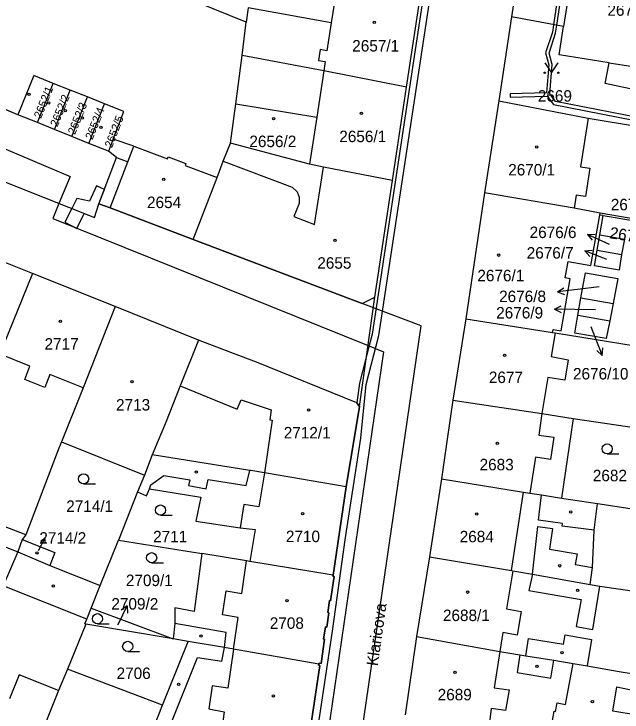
# Model space of a CAD drawing. Extents: x -756746 to -753363, y -1166406 to -1161727.
# Drawn here: x -755328.9 to -755238.8, y -1165166.2 to -1165062.9 of the extents above; entities that cross this region are included whole.
import ezdxf

# ---------------------------------------------------------------- set-up
doc = ezdxf.new("R2010")
doc.units = 0
for name, color, linetype in [('Hranice parcel', 7, 'Continuous'), ('Parcelní čísla', 7, 'Continuous'), ('Pop  PČ popisy', 7, 'Continuous'), ('Vnitřní kresba', 7, 'Continuous'), ('Věcná břemena k části', 7, 'Continuous'), ('Značky budov', 7, 'Continuous'), ('Značky kultur', 7, 'Continuous')]:
    doc.layers.add(name, color=color, linetype=linetype)

msp = doc.modelspace()

# ---------------------------------------------------------------- linework, layer by layer
at = {"layer": 'Hranice parcel'}
for p, q in [((-755294.53, -1165064.06), (-755357.87, -1165038.34)), ((-755270.74, -1165073.69), (-755268.73, -1165060.29)), ((-755294.2, -1165061.95), (-755294.53, -1165064.06)), ((-755255.2, -1165063.27), (-755257.09, -1165075.73)), ((-755247.48, -1165064.73), (-755255.2, -1165063.27)), ((-755295.09, -1165069.02), (-755294.53, -1165064.06)), ((-755296.07, -1165076.18), (-755295.09, -1165069.02)), ((-755325.45, -1165078.95), (-755323.09, -1165073.13)), ((-755320.59, -1165074.12), (-755323.09, -1165073.13)), ((-755272.85, -1165087.5), (-755270.74, -1165073.69)), ((-755322.9, -1165079.97), (-755320.59, -1165074.12)), ((-755318.04, -1165075.14), (-755320.59, -1165074.12)), ((-755328.36, -1165077.77), (-755333.1, -1165075.81)), ((-755320.35, -1165080.99), (-755318.04, -1165075.14)), ((-755315.51, -1165076.15), (-755318.04, -1165075.14)), ((-755317.81, -1165082.02), (-755315.51, -1165076.15)), ((-755296.84, -1165081.98), (-755296.07, -1165076.18)), ((-755325.45, -1165078.95), (-755328.36, -1165077.77)), ((-755322.9, -1165079.97), (-755325.45, -1165078.95)), ((-755320.35, -1165080.99), (-755322.9, -1165079.97)), ((-755317.81, -1165082.02), (-755320.35, -1165080.99)), ((-755311.17, -1165082.43), (-755314.24, -1165081.4)), ((-755285.14, -1165085.12), (-755296.84, -1165081.98)), ((-755302.38, -1165096.27), (-755298.83, -1165087.07)), ((-755275.45, -1165104.8), (-755272.85, -1165087.5)), ((-755259.22, -1165089.35), (-755261.98, -1165108.01)), ((-755242.13, -1165092.63), (-755242.08, -1165092.35)), ((-755232.91, -1165093.94), (-755242.08, -1165092.35)), ((-755241.62, -1165092.72), (-755242.13, -1165092.63)), ((-755242.1, -1165095.57), (-755241.62, -1165092.72)), ((-755241.62, -1165092.72), (-755231.52, -1165094.42)), ((-755242.51, -1165097.85), (-755242.1, -1165095.57)), ((-755242.1, -1165095.57), (-755238.48, -1165096.18)), ((-755326.2, -1165101.28), (-755338.48, -1165096.34)), ((-755238.48, -1165096.18), (-755238.88, -1165098.48)), ((-755242.51, -1165097.85), (-755238.88, -1165098.48)), ((-755326.2, -1165101.28), (-755330.51, -1165111.99)), ((-755313.91, -1165106.16), (-755326.2, -1165101.28)), ((-755277.73, -1165120.97), (-755275.45, -1165104.8)), ((-755245.35, -1165107.48), (-755244.91, -1165104.91)), ((-755244.91, -1165104.91), (-755240.15, -1165105.74)), ((-755240.15, -1165105.74), (-755240.64, -1165108.29)), ((-755301.58, -1165111.16), (-755313.91, -1165106.16)), ((-755261.98, -1165108.01), (-755263.9, -1165120.04)), ((-755261.98, -1165108.01), (-755249.11, -1165110.01)), ((-755245.35, -1165107.48), (-755240.64, -1165108.29)), ((-755279.68, -1165132.87), (-755277.73, -1165120.97)), ((-755246.05, -1165122.75), (-755247.78, -1165134.54)), ((-755246.05, -1165122.75), (-755233.44, -1165124.65)), ((-755321.86, -1165126.2), (-755309.57, -1165131.16)), ((-755308.44, -1165128.15), (-755309.57, -1165131.16)), ((-755265.56, -1165131.67), (-755267.33, -1165143.25)), ((-755310.61, -1165133.63), (-755313.45, -1165140.76)), ((-755281.63, -1165145.97), (-755279.68, -1165132.87)), ((-755247.78, -1165134.54), (-755242.45, -1165135.36)), ((-755327.17, -1165140), (-755339.88, -1165135.06)), ((-755242.45, -1165135.36), (-755235.77, -1165136.38)), ((-755327.17, -1165140), (-755327.69, -1165140.69)), ((-755327.69, -1165140.69), (-755328.37, -1165142.49)), ((-755316.13, -1165147.5), (-755313.45, -1165140.76)), ((-755313.45, -1165140.76), (-755301.09, -1165142.76)), ((-755328.37, -1165142.49), (-755323.61, -1165144.5)), ((-755281.63, -1165145.97), (-755293.97, -1165143.91)), ((-755267.33, -1165143.25), (-755269.27, -1165155.04)), ((-755323.61, -1165144.5), (-755316.13, -1165147.5)), ((-755317.48, -1165150.86), (-755316.13, -1165147.5)), ((-755243.53, -1165147.32), (-755242.09, -1165147.57)), ((-755242.09, -1165147.57), (-755235.29, -1165148.57)), ((-755317.48, -1165150.86), (-755305.34, -1165155.39)), ((-755318.27, -1165153.23), (-755321.01, -1165159.87)), ((-755305.34, -1165155.39), (-755318.27, -1165153.23)), ((-755303.12, -1165155.76), (-755305.34, -1165155.39)), ((-755269.27, -1165155.04), (-755270.95, -1165166.62)), ((-755306.89, -1165165.19), (-755303.12, -1165155.76)), ((-755306.89, -1165165.19), (-755321.01, -1165159.87)), ((-755239.26, -1165160.22), (-755237.41, -1165160.49)), ((-755308.89, -1165170.18), (-755306.89, -1165165.19))]:
    msp.add_line(p, q, dxfattribs=at)
for points in [[(-755259.14, -1165049.47), (-755253.23, -1165050.4), (-755255.2, -1165063.27)], [(-755237.78, -1165051.54), (-755245.22, -1165050.37), (-755247.48, -1165064.73)], [(-755280.95, -1165058.02), (-755281.91, -1165064.15), (-755294.2, -1165061.95)], [(-755385.93, -1165065.36), (-755385.16, -1165065.97), (-755317.01, -1165093.01), (-755316.33, -1165090.96)], [(-755240.75, -1165070.08), (-755248.14, -1165068.92), (-755247.48, -1165064.73)], [(-755270.74, -1165073.69), (-755283.01, -1165071.27), (-755295.09, -1165069.02)], [(-755229.21, -1165080.69), (-755228.87, -1165078.51), (-755231.05, -1165078.14), (-755230.44, -1165075.45), (-755241.34, -1165073.17), (-755240.75, -1165070.08)], [(-755240.75, -1165070.08), (-755229.91, -1165071.78)], [(-755323.09, -1165073.13), (-755325.97, -1165071.98), (-755328.36, -1165077.77)], [(-755257.09, -1165075.73), (-755257.14, -1165076.02), (-755259.22, -1165089.35)], [(-755257.09, -1165075.73), (-755243.85, -1165078.28), (-755229.21, -1165080.69)], [(-755314.24, -1165081.4), (-755312.66, -1165077.29), (-755315.51, -1165076.15)], [(-755296.07, -1165076.18), (-755284.04, -1165078.16), (-755285.14, -1165085.12)], [(-755314.24, -1165081.4), (-755314.93, -1165083.18), (-755317.81, -1165082.02)], [(-755298.83, -1165087.07), (-755297.9, -1165084.65), (-755296.84, -1165081.98)], [(-755316.33, -1165090.96), (-755313.72, -1165084.09), (-755312.05, -1165084.73), (-755311.17, -1165082.43)], [(-755311.17, -1165082.43), (-755306.17, -1165084.31), (-755306.06, -1165084.02), (-755303.46, -1165084.99), (-755303.57, -1165085.29), (-755298.83, -1165087.07)], [(-755272.85, -1165087.5), (-755283.04, -1165085.52), (-755285.14, -1165085.12)], [(-755242.08, -1165092.35), (-755245.9, -1165091.61), (-755259.22, -1165089.35)], [(-755316.33, -1165090.96), (-755314.65, -1165091.56), (-755302.38, -1165096.27)], [(-755249.11, -1165110.01), (-755249.04, -1165109.56), (-755247.85, -1165109.77), (-755246.51, -1165102.08), (-755247.25, -1165101.95), (-755246.82, -1165099.49), (-755243.43, -1165100.08), (-755242.13, -1165092.63)], [(-755302.38, -1165096.27), (-755277.32, -1165105.74), (-755275.45, -1165104.8)], [(-755238.88, -1165098.48), (-755239.27, -1165100.8), (-755242.92, -1165100.17), (-755242.51, -1165097.85)], [(-755244.91, -1165104.91), (-755244.26, -1165101.2), (-755239.44, -1165102.04), (-755240.15, -1165105.74)], [(-755313.91, -1165106.16), (-755318.66, -1165118.23), (-755321.86, -1165126.2)], [(-755240.64, -1165108.29), (-755241.15, -1165110.93), (-755245.81, -1165110.13), (-755245.35, -1165107.48)], [(-755249.11, -1165110.01), (-755248.72, -1165110.07), (-755231.1, -1165112.95)], [(-755301.58, -1165111.16), (-755304.29, -1165117.94), (-755306.39, -1165123.2), (-755307.03, -1165124.73), (-755307.55, -1165126), (-755308.44, -1165128.15)], [(-755277.73, -1165120.97), (-755278.1, -1165120.43), (-755293, -1165114.41), (-755296.8, -1165112.99), (-755301.58, -1165111.16)], [(-755263.9, -1165120.04), (-755264.8, -1165126.15), (-755265.56, -1165131.67)], [(-755263.9, -1165120.04), (-755250.7, -1165122.04), (-755246.05, -1165122.75)], [(-755321.86, -1165126.2), (-755322.28, -1165127.15), (-755327.17, -1165140)], [(-755279.68, -1165132.87), (-755291.79, -1165130.79), (-755293.82, -1165130.47), (-755293.96, -1165130.45), (-755308.44, -1165128.15)], [(-755309.57, -1165131.16), (-755309.99, -1165132.07), (-755310.61, -1165133.63)], [(-755265.56, -1165131.67), (-755253.44, -1165133.66), (-755252.46, -1165133.82), (-755250.77, -1165134.08), (-755247.78, -1165134.54)], [(-755310.61, -1165133.63), (-755309.26, -1165134.19), (-755308.86, -1165133.17), (-755301.24, -1165134.39), (-755301.98, -1165137.96), (-755295.4, -1165138.96), (-755293.19, -1165139.19), (-755293.97, -1165143.91)], [(-755243.53, -1165147.32), (-755243.19, -1165144.8), (-755242.97, -1165139.31), (-755242.45, -1165135.36)], [(-755327.69, -1165140.69), (-755322.86, -1165142.62), (-755323.61, -1165144.5)], [(-755328.37, -1165142.49), (-755330.53, -1165147.55), (-755336.1, -1165161.62), (-755340.96, -1165173.82)], [(-755301.09, -1165142.76), (-755302.21, -1165151.32), (-755305.08, -1165150.78), (-755305.07, -1165153.11), (-755305.34, -1165155.39)], [(-755293.97, -1165143.91), (-755294.47, -1165143.83), (-755301.09, -1165142.76)], [(-755267.33, -1165143.25), (-755255.21, -1165145.28), (-755255.01, -1165145.31), (-755252.09, -1165145.83), (-755243.53, -1165147.32)], [(-755283.74, -1165159.13), (-755283.7, -1165158.96), (-755283.39, -1165159.02), (-755282.89, -1165155.44), (-755283.04, -1165155.42), (-755282.75, -1165153.6), (-755282.56, -1165153.63), (-755282.26, -1165151.51), (-755282.44, -1165151.49), (-755282.18, -1165149.71), (-755282.01, -1165149.74), (-755281.47, -1165146.16), (-755281.67, -1165146.09), (-755281.63, -1165145.97)], [(-755318.27, -1165153.23), (-755318.44, -1165153.14), (-755318.14, -1165152.49), (-755317.48, -1165150.86)], [(-755269.27, -1165155.04), (-755256.95, -1165157.24), (-755253.96, -1165157.73), (-755253.06, -1165157.88), (-755248.95, -1165158.56), (-755246.08, -1165159.03), (-755244, -1165159.39), (-755239.26, -1165160.22)], [(-755283.74, -1165159.13), (-755296.37, -1165156.91), (-755297.75, -1165156.67), (-755303.12, -1165155.76)], [(-755285.82, -1165174.2), (-755283.61, -1165159.33), (-755283.78, -1165159.3), (-755283.74, -1165159.13)], [(-755321.01, -1165159.87), (-755322.32, -1165163.05), (-755323.59, -1165166.25), (-755328.56, -1165178.73)]]:
    msp.add_lwpolyline(points, dxfattribs=at)
at = {"layer": 'Pop  PČ popisy'}
for p, q in [((-755243.94, -1165095.49), (-755242.82, -1165095.46)), ((-755241.22, -1165096.76), (-755243.94, -1165095.49)), ((-755243.94, -1165095.49), (-755243.24, -1165096.37)), ((-755240.69, -1165097.01), (-755241.22, -1165096.76)), ((-755244.35, -1165097.91), (-755243.24, -1165097.82)), ((-755241.57, -1165099.03), (-755244.35, -1165097.91)), ((-755244.35, -1165097.91), (-755243.61, -1165098.75)), ((-755241.09, -1165099.22), (-755241.57, -1165099.03)), ((-755248.4, -1165104.01), (-755247.47, -1165103.39)), ((-755245.42, -1165103.64), (-755248.4, -1165104.01)), ((-755242.22, -1165103.24), (-755245.42, -1165103.64)), ((-755248.4, -1165104.01), (-755247.34, -1165104.38)), ((-755248.84, -1165106.55), (-755247.83, -1165106.06)), ((-755245.84, -1165106.6), (-755248.84, -1165106.55)), ((-755248.84, -1165106.55), (-755247.85, -1165107.07)), ((-755242.77, -1165106.65), (-755245.84, -1165106.6)), ((-755243.47, -1165109.15), (-755242.87, -1165110.64)), ((-755242.87, -1165110.64), (-755241.75, -1165113.42)), ((-755241.75, -1165113.42), (-755242.58, -1165112.68)), ((-755241.75, -1165113.42), (-755241.66, -1165112.31)), ((-755325.29, -1165142.28), (-755324.35, -1165140.51)), ((-755324.35, -1165140.51), (-755324.96, -1165140.94)), ((-755324.35, -1165140.51), (-755324.36, -1165141.26)), ((-755313.45, -1165153.17), (-755312.13, -1165150.47)), ((-755312.13, -1165150.47), (-755313.02, -1165151.15)), ((-755312.13, -1165150.47), (-755312.12, -1165151.59)), ((-755313.53, -1165153.33), (-755313.45, -1165153.17))]:
    msp.add_line(p, q, dxfattribs=at)
at = {"layer": 'Vnitřní kresba'}
for p, q in [((-755281.91, -1165064.15), (-755282.55, -1165068.3)), ((-755283.55, -1165068.14), (-755283.79, -1165069.75)), ((-755282.55, -1165068.3), (-755283.55, -1165068.14)), ((-755283.79, -1165069.75), (-755282.8, -1165069.91)), ((-755282.8, -1165069.91), (-755283.01, -1165071.27)), ((-755283.01, -1165071.27), (-755284.04, -1165078.16)), ((-755243.85, -1165078.28), (-755244.96, -1165085.49)), ((-755314.65, -1165091.56), (-755312.05, -1165084.73)), ((-755297.9, -1165084.65), (-755287.69, -1165088.48)), ((-755284.41, -1165094.01), (-755283.04, -1165085.52)), ((-755244.96, -1165085.49), (-755243.58, -1165085.7)), ((-755243.58, -1165085.7), (-755244.22, -1165089.9)), ((-755287.69, -1165088.48), (-755286.95, -1165089.2)), ((-755286.95, -1165089.2), (-755286.65, -1165089.99)), ((-755286.65, -1165089.99), (-755286.66, -1165090.9)), ((-755245.6, -1165089.69), (-755245.9, -1165091.61)), ((-755244.22, -1165089.9), (-755245.6, -1165089.69)), ((-755286.66, -1165090.9), (-755287.46, -1165092.84)), ((-755287.46, -1165092.84), (-755284.41, -1165094.01)), ((-755248.72, -1165110.07), (-755249.3, -1165113.58)), ((-755326.58, -1165115.02), (-755331.01, -1165113.22)), ((-755249.3, -1165113.58), (-755246.81, -1165114.09)), ((-755246.81, -1165114.09), (-755247.3, -1165117.08)), ((-755327.33, -1165116.97), (-755326.58, -1165115.02)), ((-755323.59, -1165116.23), (-755324.35, -1165118.16)), ((-755318.66, -1165118.23), (-755323.59, -1165116.23)), ((-755324.35, -1165118.16), (-755327.33, -1165116.97)), ((-755249.81, -1165116.67), (-755250.7, -1165122.04)), ((-755247.3, -1165117.08), (-755249.81, -1165116.67)), ((-755304.29, -1165117.94), (-755295.83, -1165121.36)), ((-755295.83, -1165121.36), (-755295.27, -1165119.97)), ((-755295.27, -1165119.97), (-755290.81, -1165121.49)), ((-755290.81, -1165121.49), (-755291.03, -1165122.97)), ((-755250.7, -1165122.04), (-755251.17, -1165125.21)), ((-755290.67, -1165123.02), (-755291.79, -1165130.79)), ((-755291.03, -1165122.97), (-755290.67, -1165123.02)), ((-755251.17, -1165125.21), (-755248.95, -1165125.54)), ((-755248.95, -1165125.54), (-755249.44, -1165128.81)), ((-755251.66, -1165128.48), (-755252.46, -1165133.82)), ((-755249.44, -1165128.81), (-755251.66, -1165128.48)), ((-755294.5, -1165132.68), (-755293.96, -1165130.45)), ((-755308.63, -1165132.58), (-755306.73, -1165131.2)), ((-755306.73, -1165131.2), (-755302.88, -1165131.83)), ((-755300.46, -1165133.15), (-755300.15, -1165131.78)), ((-755300.15, -1165131.78), (-755294.5, -1165132.68)), ((-755291.79, -1165130.79), (-755292.63, -1165135.85)), ((-755308.86, -1165133.17), (-755308.63, -1165132.58)), ((-755302.88, -1165131.83), (-755303.07, -1165132.69)), ((-755303.07, -1165132.69), (-755300.46, -1165133.15)), ((-755255.21, -1165145.28), (-755253.44, -1165133.66)), ((-755251.19, -1165137.83), (-755250.77, -1165134.08)), ((-755294.87, -1165135.48), (-755295.4, -1165138.96)), ((-755292.63, -1165135.85), (-755294.87, -1165135.48)), ((-755340.84, -1165137.57), (-755328.37, -1165142.49)), ((-755247.66, -1165138.3), (-755251.19, -1165137.83)), ((-755252.09, -1165145.83), (-755251.29, -1165138.73)), ((-755251.29, -1165138.73), (-755249.14, -1165139.06)), ((-755247.71, -1165138.68), (-755247.66, -1165138.3)), ((-755242.97, -1165139.31), (-755247.71, -1165138.68)), ((-755249.14, -1165139.06), (-755249.56, -1165142.12)), ((-755249.56, -1165142.12), (-755245.49, -1165142.79)), ((-755245.49, -1165142.79), (-755245.76, -1165144.38)), ((-755295.17, -1165148.68), (-755294.47, -1165143.83)), ((-755245.76, -1165144.38), (-755243.19, -1165144.8)), ((-755255.01, -1165145.31), (-755255.93, -1165150.96)), ((-755252.09, -1165145.83), (-755252.63, -1165148.2)), ((-755318.14, -1165152.49), (-755330.53, -1165147.55)), ((-755298.02, -1165151.83), (-755297.49, -1165148.29)), ((-755297.49, -1165148.29), (-755295.17, -1165148.68)), ((-755252.63, -1165148.2), (-755244.87, -1165149.58)), ((-755243.13, -1165154.02), (-755242.09, -1165147.57)), ((-755244.87, -1165149.58), (-755245.63, -1165153.55)), ((-755255.93, -1165150.96), (-755253.79, -1165151.35)), ((-755253.79, -1165151.35), (-755254.34, -1165154.84)), ((-755295.68, -1165152.21), (-755298.02, -1165151.83)), ((-755296.37, -1165156.91), (-755295.68, -1165152.21)), ((-755297.46, -1165154.43), (-755305.07, -1165153.11)), ((-755297.75, -1165156.67), (-755297.46, -1165154.43)), ((-755256.49, -1165154.45), (-755256.95, -1165157.24)), ((-755254.34, -1165154.84), (-755256.49, -1165154.45)), ((-755245.63, -1165153.55), (-755243.13, -1165154.02)), ((-755253.06, -1165157.88), (-755252.66, -1165155.31)), ((-755252.66, -1165155.31), (-755247.49, -1165156.18)), ((-755247.49, -1165156.18), (-755247.27, -1165154.8)), ((-755247.27, -1165154.8), (-755243.37, -1165155.5)), ((-755243.37, -1165155.5), (-755244, -1165159.39)), ((-755298.14, -1165158.71), (-755297.75, -1165156.67)), ((-755296.37, -1165156.91), (-755297.24, -1165162.71)), ((-755256.95, -1165157.24), (-755257.75, -1165162.65)), ((-755305.52, -1165167.63), (-755301.71, -1165158.14)), ((-755301.71, -1165158.14), (-755298.14, -1165158.71)), ((-755253.96, -1165157.73), (-755254.36, -1165160.37)), ((-755249.35, -1165161.22), (-755248.95, -1165158.56)), ((-755247.2, -1165165.1), (-755246.08, -1165159.03)), ((-755328.15, -1165160.69), (-755329.6, -1165164.26)), ((-755322.32, -1165163.05), (-755328.15, -1165160.69)), ((-755254.36, -1165160.37), (-755249.35, -1165161.22)), ((-755299.56, -1165162.33), (-755300.05, -1165165.76)), ((-755297.24, -1165162.71), (-755299.56, -1165162.33)), ((-755257.75, -1165162.65), (-755255.57, -1165162.91)), ((-755240.2, -1165166.11), (-755239.57, -1165162.49)), ((-755239.57, -1165162.49), (-755233.42, -1165163.8)), ((-755255.57, -1165162.91), (-755256.07, -1165165.98)), ((-755248.67, -1165166.15), (-755248.44, -1165164.86)), ((-755248.44, -1165164.86), (-755247.2, -1165165.1)), ((-755300.05, -1165165.76), (-755297.77, -1165166.19)), ((-755258.2, -1165165.68), (-755258.57, -1165168.58)), ((-755256.07, -1165165.98), (-755258.2, -1165165.68)), ((-755297.77, -1165166.19), (-755298.64, -1165171.95)), ((-755249.12, -1165167.48), (-755248.87, -1165166.11)), ((-755248.87, -1165166.11), (-755248.67, -1165166.15)), ((-755236.58, -1165166.69), (-755240.2, -1165166.11))]:
    msp.add_line(p, q, dxfattribs=at)
at = {"layer": 'Věcná břemena k části'}
for points in [[(-755305.4, -1165304.95), (-755303.61, -1165302.21), (-755299.89, -1165282.08), (-755299.15, -1165275.47), (-755294.09, -1165243.47), (-755286.96, -1165193.4), (-755287.22, -1165190.72), (-755281.74, -1165154.27), (-755279.86, -1165140.74), (-755277.53, -1165125.65), (-755276.73, -1165117.72), (-755274.88, -1165110.47), (-755266.68, -1165056.48), (-755266.56, -1165053.76), (-755265.33, -1165050.55), (-755254.55, -1165052.19), (-755253.9, -1165051.25), (-755253.64, -1165050.34), (-755252.96, -1165047.91), (-755251.44, -1165046.04), (-755248.7, -1165045.06), (-755241.13, -1165045.54), (-755239.53, -1165044.65), (-755238.3, -1165039.63)], [(-755236.84, -1165046.38), (-755245.64, -1165045.42), (-755246.63, -1165050.56), (-755248.12, -1165058.8), (-755248.98, -1165064.45), (-755249.15, -1165065.57), (-755250.15, -1165068.62), (-755249.66, -1165070.4), (-755250.03, -1165074.53), (-755255.4, -1165074.68), (-755255.39, -1165075.18), (-755249.92, -1165075.03), (-755248.97, -1165076.28), (-755234.62, -1165079.08)], [(-755234.52, -1165078.59), (-755248.69, -1165075.82), (-755249.54, -1165074.7), (-755249.16, -1165070.35), (-755249.63, -1165068.64), (-755248.66, -1165065.69), (-755248.49, -1165064.54), (-755247.63, -1165058.88), (-755246.18, -1165050.91), (-755245.34, -1165051.11), (-755245.26, -1165050.62), (-755246.09, -1165050.42), (-755245.23, -1165045.97), (-755236.9, -1165046.88)], [(-755267.68, -1165056.38), (-755275.86, -1165110.29), (-755276.67, -1165113.48), (-755277.71, -1165117.54), (-755278.1, -1165120.43), (-755277.73, -1165120.97), (-755279.68, -1165132.87), (-755281.63, -1165145.97), (-755281.67, -1165146.09), (-755281.47, -1165146.16), (-755282.01, -1165149.74), (-755282.18, -1165149.71), (-755282.44, -1165151.49), (-755282.26, -1165151.51), (-755282.56, -1165153.63), (-755282.75, -1165153.6), (-755283.04, -1165155.42), (-755282.89, -1165155.44), (-755283.39, -1165159.02), (-755283.7, -1165158.96), (-755283.74, -1165159.13), (-755283.78, -1165159.3), (-755283.61, -1165159.33), (-755285.82, -1165174.2)], [(-755381.02, -1165061.32), (-755320.6, -1165086.94), (-755322.26, -1165090.93), (-755323.18, -1165093.14), (-755276.46, -1165111.97), (-755274.19, -1165112.88), (-755291.82, -1165233.7)], [(-755286.15, -1165229.48), (-755268.58, -1165109.05), (-755275.67, -1165106.36), (-755277.32, -1165105.74), (-755302.38, -1165096.27), (-755314.65, -1165091.56), (-755316.33, -1165090.96), (-755313.72, -1165084.09), (-755314.93, -1165083.18), (-755317.81, -1165082.02), (-755320.35, -1165080.99), (-755322.9, -1165079.97), (-755325.45, -1165078.95), (-755328.36, -1165077.77), (-755333.1, -1165075.81), (-755368.8, -1165061.2)]]:
    msp.add_lwpolyline(points, dxfattribs=at)
msp.add_lwpolyline([(-755321.4, -1165093.69), (-755319.62, -1165094.61), (-755318.5, -1165092.42), (-755317.01, -1165093.01), (-755316.33, -1165090.96), (-755315.52, -1165088.84), (-755316.67, -1165088.31), (-755317.71, -1165090.57), (-755319.59, -1165090.17), (-755320.37, -1165091.68)], close=True, dxfattribs=at)
at = {"layer": 'Značky budov'}
for centre in [(-755275.53, -1165064.11), (-755326.69, -1165074.74), (-755323.78, -1165076.02), (-755321.33, -1165077.16), (-755277.44, -1165077.55), (-755318.8, -1165078.27), (-755290.45, -1165078.38), (-755316.03, -1165079.63), (-755251.46, -1165082.55), (-755306.72, -1165087.36), (-755281.36, -1165096.36), (-755257.08, -1165098.57), (-755322.03, -1165108.38), (-755256.23, -1165113.4), (-755311.44, -1165117.32), (-755285.26, -1165121.49), (-755257.31, -1165126.44), (-755301.89, -1165130.68), (-755286.16, -1165136.85), (-755260.35, -1165136.9), (-755246.43, -1165136.58), (-755325.53, -1165142.65), (-755248.06, -1165144.57), (-755323.08, -1165147.55), (-755261.71, -1165148.47), (-755245.4, -1165148.19), (-755288.46, -1165149.73), (-755301.22, -1165154.98), (-755247.73, -1165157.44), (-755251.43, -1165159.46), (-755263.56, -1165160.34), (-755304.53, -1165162.14), (-755290.48, -1165163.83), (-755243.2, -1165164.7)]:
    msp.add_circle(centre, 0.175, dxfattribs=at)
at = {"layer": 'Značky kultur'}
for p, q in [((-755241.03, -1165128.01), (-755239.28, -1165128.01)), ((-755318.6, -1165132.44), (-755316.85, -1165132.44)), ((-755307.21, -1165137.06), (-755305.46, -1165137.06)), ((-755308.52, -1165144.12), (-755306.77, -1165144.12)), ((-755316.56, -1165153.15), (-755314.81, -1165153.15)), ((-755312.07, -1165157.25), (-755310.32, -1165157.25))]:
    msp.add_line(p, q, dxfattribs=at)
msp.add_lwpolyline([(-755250.28, -1165070.07), (-755249.28, -1165071.57), (-755248.28, -1165070.07)], dxfattribs=at)
for centre, radius in [((-755250.28, -1165071.57), 0.1), ((-755248.28, -1165071.57), 0.1), ((-755241.03, -1165127.26), 0.75), ((-755318.6, -1165131.69), 0.75), ((-755307.21, -1165136.31), 0.75), ((-755308.52, -1165143.37), 0.75), ((-755316.56, -1165152.4), 0.75), ((-755312.07, -1165156.5), 0.75)]:
    msp.add_circle(centre, radius, dxfattribs=at)

# ---------------------------------------------------------------- texts
at = {"layer": 'Parcelní čísla'}
for s, p in [('2674/2', (-755240.99, -1165063.13)), ('2657/1', (-755278.8, -1165068.42)), ('2669', (-755251.3, -1165075.84)), ('2656/1', (-755280.72, -1165081.84)), ('2656/2', (-755294.04, -1165082.57)), ('2670/1', (-755255.69, -1165086.77)), ('2654', (-755309.21, -1165091.6)), ('2676/4', (-755240.49, -1165091.93)), ('2676/6', (-755252.52, -1165096.04)), ('2676/7', (-755252.95, -1165099.08)), ('2655', (-755283.98, -1165100.58)), ('2676/1', (-755260.26, -1165102.44)), ('2676/8', (-755257.04, -1165105.52)), ('2676/9', (-755257.47, -1165107.95)), ('2717', (-755324.4, -1165112.56)), ('2676/10', (-755246.09, -1165116.98)), ('2677', (-755258.56, -1165117.51)), ('2713', (-755313.8, -1165121.58)), ('2712/1', (-755288.95, -1165125.71)), ('2683', (-755259.93, -1165130.43)), ('2682', (-755243.15, -1165132.05)), ('2714/1', (-755321.18, -1165136.59)), ('2714/2', (-755325.17, -1165141.29)), ('2711', (-755308.31, -1165141.09)), ('2710', (-755288.63, -1165141.06)), ('2684', (-755262.88, -1165141.09)), ('2709/1', (-755312.34, -1165147.57)), ('2709/2', (-755314.49, -1165151.05)), ('2688/1', (-755265.36, -1165152.75)), ('2708', (-755291.02, -1165153.9)), ('2706', (-755313.72, -1165161.33)), ('2689', (-755266.14, -1165164.49))]:
    msp.add_text(s, height=1.7, dxfattribs=at).set_placement(p)
for s, height, rotation, p in [('2652/1', 1.2, 68, (-755324.92, -1165078.42)), ('2652/2', 1.2, 68, (-755322.49, -1165079.65)), ('2652/3', 1.2, 68, (-755319.89, -1165080.81)), ('2652/4', 1.2, 68, (-755317.3, -1165081.56)), ('2652/5', 1.2, 69, (-755314.41, -1165082.77)), ('2676/5', 1.7, 351, (-755240.75, -1165096.05))]:
    msp.add_text(s, height=height, rotation=rotation, dxfattribs=at).set_placement(p)
at = {"layer": 'Pop  PČ popisy'}
msp.add_text('Klaricova', height=1.7, rotation=82, dxfattribs=at).set_placement((-755275.01, -1165159.48))

doc.saveas('drawing.dxf')
